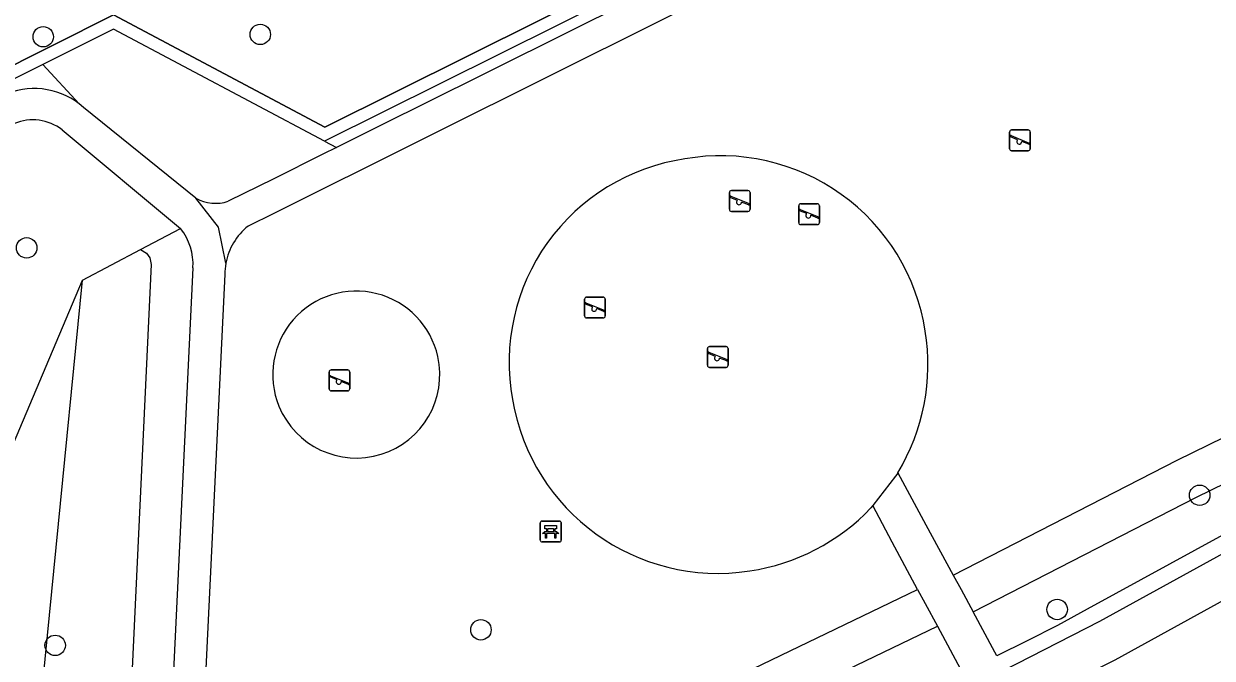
# Model space of a CAD drawing. Extents: x 157793 to 159380, y 380882 to 382313.
# Drawn here: x 158488 to 158544.9, y 381721.8 to 381752.2 of the extents above; entities that cross this region are included whole.
import ezdxf

# ---------------------------------------------------------------- set-up
doc = ezdxf.new("R2010")
doc.units = 0
for name, color, linetype in [('IMGEO_Bank', 7, 'Continuous'), ('IMGEO_Boom', 7, 'Continuous'), ('IMGEO_Groenvoorziening', 7, 'Continuous'), ('IMGEO_Haag', 7, 'Continuous'), ('IMGEO_Hek', 7, 'Continuous'), ('IMGEO_Rijbaan_lokaal_open', 7, 'Continuous'), ('IMGEO_Speelvoorziening', 7, 'Continuous'), ('IMGEO_Voetpad_halfverhard', 7, 'Continuous'), ('IMGEO_Voetpad_open', 7, 'Continuous')]:
    doc.layers.add(name, color=color, linetype=linetype)

msp = doc.modelspace()

# ---------------------------------------------------------------- linework, layer by layer
at = {"layer": 'IMGEO_Bank'}
for p, q in [((158512.835, 381728.352), (158513.676, 381728.352)), ((158513.676, 381728.352), (158512.835, 381728.352)), ((158512.76, 381727.427), (158512.76, 381728.268)), ((158512.76, 381728.268), (158512.76, 381727.427)), ((158513.457, 381727.75), (158513.064, 381727.75)), ((158513.069, 381727.858), (158513.069, 381727.964)), ((158513.113, 381727.964), (158513.113, 381727.858)), ((158513.401, 381727.97), (158513.119, 381727.97)), ((158513.119, 381727.852), (158513.401, 381727.852)), ((158513.407, 381727.858), (158513.407, 381727.964)), ((158513.451, 381727.964), (158513.451, 381727.858)), ((158513.76, 381728.277), (158513.76, 381727.436)), ((158513.76, 381727.436), (158513.76, 381728.277)), ((158513.685, 381727.352), (158512.844, 381727.352)), ((158512.844, 381727.352), (158513.685, 381727.352))]:
    msp.add_line(p, q, dxfattribs=at)
for points in [[(158513.007, 381727.75), (158512.865, 381727.75), (158512.977, 381727.852), (158513.063, 381727.852)], [(158513.063, 381727.97), (158512.977, 381727.97), (158512.977, 381728.131), (158513.54, 381728.131), (158513.54, 381727.97), (158513.457, 381727.97)], [(158513.057, 381727.743), (158513.057, 381727.536), (158513.014, 381727.536), (158513.014, 381727.743)], [(158513.457, 381727.852), (158513.54, 381727.852), (158513.652, 381727.75), (158513.513, 381727.75)], [(158513.507, 381727.743), (158513.507, 381727.536), (158513.463, 381727.536), (158513.463, 381727.743)]]:
    msp.add_lwpolyline(points, dxfattribs=at)
for centre, radius, start, end in [((158512.838, 381728.274), 0.0779, 92.4484, 184.2845), ((158512.838, 381728.274), 0.0779, 92.4484, 184.2845), ((158513.682, 381728.274), 0.0779, 2.4484, 94.2845), ((158513.682, 381728.274), 0.0779, 2.4484, 94.2845), ((158513.007, 381727.743), 0.00671, 2.8957, 87.1043), ((158513.064, 381727.743), 0.00671, 92.8957, 177.1043), ((158513.062, 381727.963), 0.00671, 2.8957, 87.1043), ((158513.062, 381727.859), 0.00671, 272.8957, 357.1043), ((158513.119, 381727.963), 0.00671, 92.8957, 177.1043), ((158513.119, 381727.859), 0.00671, 182.8957, 267.1043), ((158513.401, 381727.963), 0.00671, 2.8957, 87.1043), ((158513.401, 381727.859), 0.00671, 272.8957, 357.1043), ((158513.458, 381727.963), 0.00671, 92.8957, 177.1043), ((158513.458, 381727.859), 0.00671, 182.8957, 267.1043), ((158513.456, 381727.743), 0.00671, 2.8957, 87.1043), ((158513.513, 381727.743), 0.00671, 92.8957, 177.1043), ((158512.838, 381727.43), 0.0779, 182.4484, 274.2845), ((158512.838, 381727.43), 0.0779, 182.4484, 274.2845), ((158513.682, 381727.43), 0.0779, 272.4484, 4.2845), ((158513.682, 381727.43), 0.0779, 272.4484, 4.2845)]:
    msp.add_arc(centre, radius, start, end, dxfattribs=at)
at = {"layer": 'IMGEO_Boom'}
for centre in [(158488.966, 381751.536), (158499.357, 381751.647), (158488.174, 381741.429), (158544.327, 381729.586), (158537.504, 381724.117), (158509.92, 381723.144), (158489.539, 381722.399)]:
    msp.add_circle(centre, 0.489, dxfattribs=at)
at = {"layer": 'IMGEO_Groenvoorziening'}
for points in [[(158532.529, 381725.758), (158543.25, 381731.265), (158552.931, 381736.006), (158553.845, 381736.35), (158554.711, 381736.803), (158555.514, 381737.358), (158556.243, 381738.008), (158556.888, 381738.743), (158557.437, 381739.55), (158557.883, 381740.419), (158557.929, 381740.526), (158558.469, 381741.389), (158558.904, 381742.309), (158559.228, 381743.275), (158559.436, 381744.271), (158559.458, 381744.433), (158559.323, 381746.218), (158559.59, 381747.321), (158559.739, 381748.445), (158559.769, 381749.579), (158559.749, 381750), (158559.521, 381751.601), (158559.312, 381752.246)], [(158490.69, 381748.318), (158488.949, 381750.21)], [(158502.431, 381746.534), (158503.002, 381746.235)], [(158493.629, 381741.346), (158495.544, 381742.354)], [(158493.629, 381741.346), (158493.915, 381741.173), (158494.071, 381740.957), (158494.138, 381740.636), (158493.158, 381719.928), (158493.125, 381719.445), (158492.993, 381719.026), (158492.766, 381718.648), (158488.32, 381714.284)], [(158490.844, 381739.881), (158493.629, 381741.346)], [(158482.485, 381720.13), (158490.844, 381739.881)], [(158488.32, 381714.284), (158490.844, 381739.881)], [(158533.482, 381724), (158544.147, 381729.477), (158553.677, 381734.144), (158554.964, 381734.702), (158556.119, 381735.35)], [(158528.674, 381729.089), (158528.588, 381728.979)], [(158505.082, 381712.679), (158530.827, 381725.074)], [(158507.179, 381711.468), (158531.774, 381723.31)]]:
    msp.add_lwpolyline(points, dxfattribs=at)
for centre, radius, start, end in [((158521.112, 381735.949), 9.844, 98.3793, 190.4241), ((158521.405, 381735.934), 9.905, 8.7897, 100.0456), ((158503.953, 381735.361), 3.999, 12.4702, 202.1761), ((158521.329, 381735.847), 9.994, 328.7382, 9.2172), ((158503.951, 381735.368), 4, 202.2781, 12.3682), ((158521.265, 381735.821), 9.973, 189.5398, 278.7849), ((158521.339, 381735.842), 9.983, 278.3484, 316.5693)]:
    msp.add_arc(centre, radius, start, end, dxfattribs=at)
at = {"layer": 'IMGEO_Haag'}
for points in [[(158471.555, 381742.147), (158492.332, 381752.58), (158502.44, 381747.209), (158543.656, 381767.723), (158540.64, 381779.525), (158540.113, 381781.335), (158535.239, 381791.229), (158532.879, 381792.652), (158517.586, 381783.175), (158504.538, 381775.8), (158488.375, 381767.954), (158466.268, 381758.781), (158469.228, 381740.978)], [(158544.357, 381767.402), (158502.431, 381746.534)], [(158502.431, 381746.534), (158492.324, 381751.905), (158488.949, 381750.21)], [(158488.949, 381750.21), (158471.655, 381741.525), (158471.555, 381742.147)]]:
    msp.add_lwpolyline(points, dxfattribs=at)
at = {"layer": 'IMGEO_Hek'}
msp.add_lwpolyline([(158540.64, 381779.525), (158543.656, 381767.723), (158502.44, 381747.209), (158492.332, 381752.58), (158471.555, 381742.147)], dxfattribs=at)
at = {"layer": 'IMGEO_Rijbaan_lokaal_open'}
msp.add_lwpolyline([(158557.942, 381731.432), (158540.268, 381721.694), (158529.584, 381716.344)], dxfattribs=at)
at = {"layer": 'IMGEO_Speelvoorziening'}
for p, q in [((158535.327, 381747.076), (158536.117, 381747.076)), ((158536.117, 381747.076), (158535.327, 381747.076)), ((158535.227, 381746.176), (158535.227, 381746.976)), ((158535.227, 381746.976), (158535.227, 381746.176)), ((158535.61, 381746.604), (158535.271, 381746.741)), ((158535.296, 381746.801), (158536.172, 381746.448)), ((158536.148, 381746.388), (158535.808, 381746.525)), ((158536.217, 381746.976), (158536.217, 381746.176)), ((158536.217, 381746.176), (158536.217, 381746.976)), ((158536.117, 381746.076), (158535.327, 381746.076)), ((158535.327, 381746.076), (158536.117, 381746.076)), ((158521.812, 381743.275), (158521.812, 381744.075)), ((158521.812, 381744.075), (158521.812, 381743.275)), ((158522.195, 381743.703), (158521.856, 381743.84)), ((158521.881, 381743.9), (158522.757, 381743.547)), ((158521.912, 381744.175), (158522.702, 381744.175)), ((158522.702, 381744.175), (158521.912, 381744.175)), ((158522.802, 381744.075), (158522.802, 381743.275)), ((158522.802, 381743.275), (158522.802, 381744.075)), ((158522.702, 381743.175), (158521.912, 381743.175)), ((158521.912, 381743.175), (158522.702, 381743.175)), ((158522.733, 381743.487), (158522.393, 381743.624)), ((158525.132, 381742.64), (158525.132, 381743.44)), ((158525.132, 381743.44), (158525.132, 381742.64)), ((158525.515, 381743.068), (158525.176, 381743.205)), ((158525.201, 381743.265), (158526.077, 381742.912)), ((158525.232, 381743.54), (158526.022, 381743.54)), ((158526.022, 381743.54), (158525.232, 381743.54)), ((158526.122, 381743.44), (158526.122, 381742.64)), ((158526.122, 381742.64), (158526.122, 381743.44)), ((158526.022, 381742.54), (158525.232, 381742.54)), ((158525.232, 381742.54), (158526.022, 381742.54)), ((158526.053, 381742.852), (158525.713, 381742.989)), ((158514.88, 381738.173), (158514.88, 381738.973)), ((158514.88, 381738.973), (158514.88, 381738.173)), ((158515.263, 381738.601), (158514.924, 381738.738)), ((158514.949, 381738.798), (158515.825, 381738.445)), ((158514.98, 381739.073), (158515.77, 381739.073)), ((158515.77, 381739.073), (158514.98, 381739.073)), ((158515.801, 381738.385), (158515.461, 381738.522)), ((158515.87, 381738.973), (158515.87, 381738.173)), ((158515.87, 381738.173), (158515.87, 381738.973)), ((158515.77, 381738.073), (158514.98, 381738.073)), ((158514.98, 381738.073), (158515.77, 381738.073)), ((158520.763, 381735.806), (158520.763, 381736.606)), ((158520.763, 381736.606), (158520.763, 381735.806)), ((158521.146, 381736.234), (158520.807, 381736.371)), ((158520.832, 381736.431), (158521.708, 381736.078)), ((158520.863, 381736.706), (158521.653, 381736.706)), ((158521.653, 381736.706), (158520.863, 381736.706)), ((158521.753, 381736.606), (158521.753, 381735.806)), ((158521.753, 381735.806), (158521.753, 381736.606)), ((158521.653, 381735.706), (158520.863, 381735.706)), ((158520.863, 381735.706), (158521.653, 381735.706)), ((158521.684, 381736.018), (158521.344, 381736.155)), ((158502.652, 381734.683), (158502.652, 381735.483)), ((158502.652, 381735.483), (158502.652, 381734.683)), ((158503.035, 381735.111), (158502.696, 381735.248)), ((158502.721, 381735.308), (158503.597, 381734.955)), ((158502.752, 381735.583), (158503.542, 381735.583)), ((158503.542, 381735.583), (158502.752, 381735.583)), ((158503.642, 381735.483), (158503.642, 381734.683)), ((158503.642, 381734.683), (158503.642, 381735.483)), ((158503.542, 381734.583), (158502.752, 381734.583)), ((158502.752, 381734.583), (158503.542, 381734.583)), ((158503.573, 381734.895), (158503.233, 381735.032))]:
    msp.add_line(p, q, dxfattribs=at)
for centre, radius, start, end in [((158535.327, 381746.976), 0.1, 90, 180), ((158535.327, 381746.976), 0.1, 90, 180), ((158536.117, 381746.976), 0.1, 0, 90), ((158536.117, 381746.976), 0.1, 360, 90), ((158535.284, 381746.771), 0.0327, 68.078, 248.078), ((158535.689, 381746.514), 0.12, 130.9928, 5.1632), ((158535.327, 381746.176), 0.1, 180, 270), ((158535.327, 381746.176), 0.1, 180, 270), ((158536.117, 381746.176), 0.1, 270, 0), ((158536.117, 381746.176), 0.1, 270, 0), ((158536.16, 381746.418), 0.0327, 248.078, 68.078), ((158521.912, 381744.075), 0.1, 90, 180), ((158521.912, 381744.075), 0.1, 90, 180), ((158521.869, 381743.87), 0.0327, 68.078, 248.078), ((158522.274, 381743.613), 0.12, 130.9928, 5.1632), ((158522.702, 381744.075), 0.1, 0, 90), ((158522.702, 381744.075), 0.1, 360, 90), ((158521.912, 381743.275), 0.1, 180, 270), ((158521.912, 381743.275), 0.1, 180, 270), ((158522.702, 381743.275), 0.1, 270, 0), ((158522.702, 381743.275), 0.1, 270, 0), ((158522.745, 381743.517), 0.0327, 248.078, 68.078), ((158525.232, 381743.44), 0.1, 90, 180), ((158525.232, 381743.44), 0.1, 90, 180), ((158525.189, 381743.235), 0.0327, 68.078, 248.078), ((158526.022, 381743.44), 0.1, 0, 90), ((158526.022, 381743.44), 0.1, 360, 90), ((158525.232, 381742.64), 0.1, 180, 270), ((158525.232, 381742.64), 0.1, 180, 270), ((158525.594, 381742.978), 0.12, 130.9928, 5.1632), ((158526.022, 381742.64), 0.1, 270, 0), ((158526.022, 381742.64), 0.1, 270, 0), ((158526.065, 381742.882), 0.0327, 248.078, 68.078), ((158514.98, 381738.973), 0.1, 90, 180), ((158514.98, 381738.973), 0.1, 90, 180), ((158514.937, 381738.768), 0.0327, 68.078, 248.078), ((158515.342, 381738.511), 0.12, 130.9928, 5.1632), ((158515.77, 381738.973), 0.1, 0, 90), ((158515.77, 381738.973), 0.1, 360, 90), ((158514.98, 381738.173), 0.1, 180, 270), ((158514.98, 381738.173), 0.1, 180, 270), ((158515.77, 381738.173), 0.1, 270, 0), ((158515.77, 381738.173), 0.1, 270, 0), ((158515.813, 381738.415), 0.0327, 248.078, 68.078), ((158520.863, 381736.606), 0.1, 90, 180), ((158520.863, 381736.606), 0.1, 90, 180), ((158520.82, 381736.401), 0.0327, 68.078, 248.078), ((158521.653, 381736.606), 0.1, 0, 90), ((158521.653, 381736.606), 0.1, 360, 90), ((158520.863, 381735.806), 0.1, 180, 270), ((158520.863, 381735.806), 0.1, 180, 270), ((158521.225, 381736.144), 0.12, 130.9928, 5.1632), ((158521.653, 381735.806), 0.1, 270, 0), ((158521.653, 381735.806), 0.1, 270, 0), ((158521.696, 381736.048), 0.0327, 248.078, 68.078), ((158502.752, 381735.483), 0.1, 90, 180), ((158502.752, 381735.483), 0.1, 90, 180), ((158502.709, 381735.278), 0.0327, 68.078, 248.078), ((158503.114, 381735.021), 0.12, 130.9928, 5.1632), ((158503.542, 381735.483), 0.1, 0, 90), ((158503.542, 381735.483), 0.1, 360, 90), ((158502.752, 381734.683), 0.1, 180, 270), ((158502.752, 381734.683), 0.1, 180, 270), ((158503.542, 381734.683), 0.1, 270, 0), ((158503.542, 381734.683), 0.1, 270, 0), ((158503.585, 381734.925), 0.0327, 248.078, 68.078)]:
    msp.add_arc(centre, radius, start, end, dxfattribs=at)
at = {"layer": 'IMGEO_Voetpad_halfverhard'}
for points in [[(158551.182, 381770.226), (158547.586, 381768.435), (158544.88, 381767.088), (158540.138, 381764.727), (158510.563, 381750), (158509.928, 381749.684), (158505.086, 381747.273), (158503.002, 381746.235)], [(158552.377, 381769.175), (158513.888, 381750), (158500, 381743.081), (158498.774, 381742.47)], [(158496.274, 381743.808), (158490.899, 381748.149), (158490.69, 381748.318)], [(158489.869, 381747.082), (158495.544, 381742.354)], [(158503.002, 381746.235), (158502.353, 381745.912), (158500, 381744.74), (158497.827, 381743.658)], [(158497.707, 381740.69), (158497.353, 381742.427), (158496.274, 381743.808)], [(158496.133, 381740.474), (158495.199, 381721.156), (158495.144, 381719.444)], [(158497.655, 381740.162), (158496.596, 381717.965)]]:
    msp.add_lwpolyline(points, dxfattribs=at)
for centre, radius, start, end in [((158488.53, 381745.534), 3.524, 52.192, 115.0622), ((158488.475, 381745.284), 2.275, 52.2134, 112.9495), ((158497.224, 381745.525), 1.962, 241.0562, 287.9099), ((158493.377, 381740.643), 2.761, 356.4924, 38.2989), ((158500.647, 381740.137), 2.992, 128.7677, 169.3521), ((158500.583, 381740.14), 2.928, 169.1779, 179.5728)]:
    msp.add_arc(centre, radius, start, end, dxfattribs=at)
at = {"layer": 'IMGEO_Voetpad_open'}
for points in [[(158554.46, 381731.757), (158554.07, 381732.394), (158550.595, 381730.495), (158538.939, 381724.126), (158537.514, 381723.355), (158536.075, 381722.612), (158534.621, 381721.897), (158534.523, 381722.078), (158533.482, 381724)], [(158531.557, 381719.473), (158531.599, 381719.495), (158539.544, 381723.563), (158554.44, 381731.747), (158554.45, 381731.752), (158554.46, 381731.757)], [(158529.872, 381730.661), (158529.823, 381730.58), (158529.772, 381730.499), (158528.674, 381729.089)], [(158529.872, 381730.661), (158531.221, 381728.171), (158532.529, 381725.758)], [(158530.827, 381725.074), (158529.613, 381727.338), (158528.674, 381729.089)], [(158532.529, 381725.758), (158532.903, 381725.067), (158533.482, 381724)], [(158530.827, 381725.074), (158531.19, 381724.398), (158531.774, 381723.31)], [(158531.774, 381723.31), (158532.982, 381721.058), (158532.156, 381720.639), (158531.225, 381720.166), (158531.557, 381719.473)]]:
    msp.add_lwpolyline(points, dxfattribs=at)

doc.saveas('drawing.dxf')
